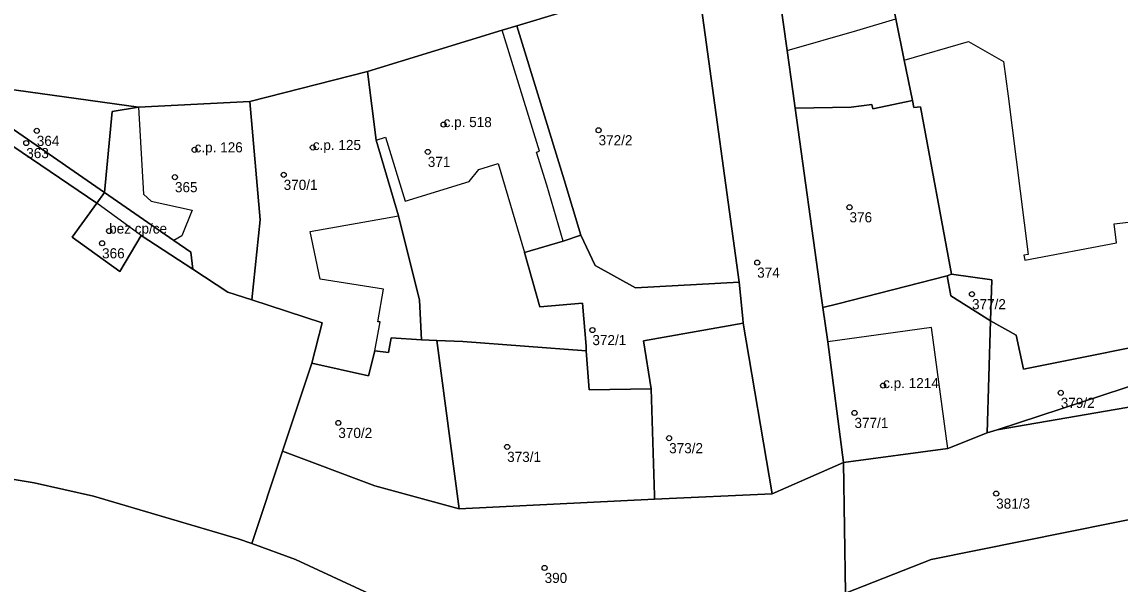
# Model space of a CAD drawing. Extents: x -878211 to -870363, y -1058464 to -1052522.
# Drawn here: x -874592.6 to -874484.1, y -1056266.5 to -1056210.9 of the extents above; entities that cross this region are included whole.
import ezdxf

# ---------------------------------------------------------------- set-up
doc = ezdxf.new("R2010")
doc.units = 0
for name, color, linetype in [('Vrstva 50', 7, 'Continuous'), ('Vrstva 51', 7, 'Continuous'), ('Vrstva 52', 7, 'Continuous')]:
    doc.layers.add(name, color=color, linetype=linetype)

msp = doc.modelspace()

# ---------------------------------------------------------------- linework, layer by layer
at = {"layer": 'Vrstva 50'}
for centre in [(-874550.96, -1056221.03994), (-874591.15, -1056221.65994), (-874535.65, -1056221.59994), (-874592.19, -1056222.86994), (-874575.56, -1056223.53994), (-874563.88, -1056223.30994), (-874552.52, -1056223.73994), (-874577.5, -1056226.23994), (-874566.76, -1056226.00994), (-874510.86, -1056229.21994), (-874584, -1056231.56994), (-874584.7, -1056232.77994), (-874519.98, -1056234.68994), (-874498.76, -1056237.80994), (-874536.26, -1056241.35994), (-874507.54, -1056246.84994), (-874489.99, -1056247.56994), (-874510.37, -1056249.54994), (-874561.36, -1056250.53994), (-874544.68, -1056252.90994), (-874528.68, -1056252.04994), (-874496.37, -1056257.52994), (-874540.98, -1056264.87994)]:
    msp.add_circle(centre, 0.25, dxfattribs=at)
at = {"layer": 'Vrstva 51'}
for points in [[(-874600.55, -1056216.63), (-874581.11, -1056219.33), (-874570.1, -1056218.77), (-874558.48, -1056215.79), (-874545.18, -1056211.72), (-874543.73, -1056211.28), (-874529.61, -1056206.99), (-874528.06, -1056206.96), (-874526.45, -1056207.79), (-874519.42, -1056205.21), (-874519.27, -1056203.12), (-874517.61, -1056201.33), (-874483, -1056190.87)], [(-874609.18, -1056253.51), (-874591.42, -1056256.46), (-874585.56, -1056257.77), (-874571.26, -1056261.99), (-874569.92, -1056262.48), (-874566.89, -1056253.32), (-874563.99, -1056244.63), (-874562.97, -1056240.63), (-874569.91, -1056238.38), (-874572.26, -1056237.61), (-874575.75, -1056235.34), (-874580.85, -1056232.02), (-874582.93, -1056235.57), (-874587.64, -1056232.19), (-874585.22, -1056228.82), (-874601.02, -1056218.11)], [(-874557.43, -1056267.84), (-874565.58, -1056264.06), (-874569.92, -1056262.48), (-874571.26, -1056261.99), (-874585.56, -1056257.77), (-874591.42, -1056256.46), (-874609.18, -1056253.51), (-874638.69, -1056249.19), (-874638.34, -1056246.88), (-874640, -1056246.61), (-874640.39, -1056248.94), (-874655.34, -1056246.24), (-874664.15, -1056243.93), (-874672.49, -1056240.67)], [(-874511.26, -1056267.37), (-874511.47, -1056254.46), (-874518.51, -1056257.56), (-874530.14, -1056258.09), (-874549.43, -1056259.05), (-874557.77, -1056256.78), (-874566.89, -1056253.32), (-874569.92, -1056262.48), (-874565.58, -1056264.06), (-874557.43, -1056267.84)]]:
    msp.add_lwpolyline(points, dxfattribs=at)
for points in [[(-874496.93, -1056240.45), (-874494.41, -1056241.87), (-874493.67, -1056245.23), (-874476.91, -1056241.88), (-874477.34, -1056238.48), (-874476.29, -1056236.8), (-874477.76, -1056225.97), (-874479.49, -1056213.27), (-874480.32, -1056207.15), (-874481.49, -1056199.53), (-874482.4, -1056196.54), (-874484.02, -1056193.13), (-874485.86, -1056193.66), (-874508.37, -1056200.53), (-874506.29, -1056210.58), (-874505.47, -1056214.67), (-874504.65, -1056218.66), (-874504.51, -1056219.35), (-874503.85, -1056219.27), (-874500.77, -1056235.84), (-874496.81, -1056236.4)], [(-874516.47, -1056217.74), (-874516.23, -1056219.43), (-874510.69, -1056219.31), (-874508.65, -1056219.04), (-874508.57, -1056219.48), (-874505.26, -1056218.79), (-874504.65, -1056218.66), (-874505.47, -1056214.67), (-874506.29, -1056210.58), (-874508.37, -1056200.53), (-874517.08, -1056203.21), (-874517.23, -1056203.16), (-874518.36, -1056204.95), (-874518.23, -1056205.05), (-874517.03, -1056213.73)], [(-874525.48, -1056209.54), (-874521.75, -1056236.61), (-874521.41, -1056240.22), (-874521.37, -1056240.67), (-874518.51, -1056257.56), (-874511.47, -1056254.46), (-874513.01, -1056242.52), (-874513.49, -1056239.14), (-874513.68, -1056237.76), (-874516.23, -1056219.43), (-874516.47, -1056217.74), (-874517.03, -1056213.73), (-874518.23, -1056205.05), (-874518.36, -1056204.95), (-874519.42, -1056205.21), (-874526.45, -1056207.79)], [(-874526.45, -1056207.79), (-874528.06, -1056206.96), (-874529.61, -1056206.99), (-874543.73, -1056211.28), (-874539.06, -1056226.52), (-874537.39, -1056231.99), (-874535.99, -1056234.99), (-874531.99, -1056237.17), (-874521.75, -1056236.61), (-874525.48, -1056209.54)], [(-874536.86, -1056243.43), (-874536.89, -1056242.96), (-874537.24, -1056238.7), (-874541.46, -1056239.07), (-874542.96, -1056233.7), (-874539.15, -1056232.56), (-874537.39, -1056231.99), (-874539.06, -1056226.52), (-874543.73, -1056211.28), (-874545.18, -1056211.72), (-874558.48, -1056215.79), (-874557.61, -1056222.58), (-874555.43, -1056230.05), (-874553.35, -1056238.4), (-874553.13, -1056242.34), (-874551.63, -1056242.39), (-874549.05, -1056242.48)], [(-874553.13, -1056242.34), (-874553.35, -1056238.4), (-874555.43, -1056230.05), (-874557.61, -1056222.58), (-874558.48, -1056215.79), (-874570.1, -1056218.77), (-874569.07, -1056230.47), (-874569.91, -1056238.38), (-874562.97, -1056240.63), (-874563.99, -1056244.63), (-874558.39, -1056245.9), (-874557.74, -1056243.4), (-874556.42, -1056243.57), (-874556.14, -1056242.13)], [(-874584.45, -1056227.75), (-874600.55, -1056216.63), (-874601.02, -1056218.11), (-874585.22, -1056228.82)], [(-874583.71, -1056219.74), (-874581.11, -1056219.33), (-874600.55, -1056216.63), (-874584.45, -1056227.75)], [(-874569.91, -1056238.38), (-874569.07, -1056230.47), (-874570.1, -1056218.77), (-874581.11, -1056219.33), (-874583.71, -1056219.74), (-874584.45, -1056227.75), (-874577.6, -1056232.49), (-874575.92, -1056233.65), (-874575.75, -1056235.34), (-874572.26, -1056237.61)], [(-874500.77, -1056235.84), (-874503.85, -1056219.27), (-874504.51, -1056219.35), (-874504.65, -1056218.66), (-874505.26, -1056218.79), (-874508.57, -1056219.48), (-874508.65, -1056219.04), (-874510.69, -1056219.31), (-874516.23, -1056219.43), (-874513.68, -1056237.76), (-874513.49, -1056239.14), (-874512.03, -1056238.77), (-874501.21, -1056236)], [(-874582.93, -1056235.57), (-874580.85, -1056232.02), (-874575.75, -1056235.34), (-874575.92, -1056233.65), (-874577.6, -1056232.49), (-874584.45, -1056227.75), (-874585.22, -1056228.82), (-874587.64, -1056232.19)], [(-874535.99, -1056234.99), (-874537.39, -1056231.99), (-874539.15, -1056232.56), (-874542.96, -1056233.7), (-874541.46, -1056239.07), (-874537.24, -1056238.7), (-874536.89, -1056242.96), (-874536.86, -1056243.43), (-874536.59, -1056247.27), (-874530.47, -1056247.16), (-874531.22, -1056242.44), (-874521.37, -1056240.67), (-874521.41, -1056240.22), (-874521.75, -1056236.61), (-874531.99, -1056237.17)], [(-874501.21, -1056236), (-874512.03, -1056238.77), (-874513.49, -1056239.14), (-874513.01, -1056242.52), (-874511.47, -1056254.46), (-874501.14, -1056253.07), (-874497.25, -1056251.52), (-874496.93, -1056240.45), (-874500.85, -1056237.98)], [(-874500.85, -1056237.98), (-874496.93, -1056240.45), (-874496.81, -1056236.4), (-874500.77, -1056235.84), (-874501.21, -1056236)], [(-874475.29, -1056244.34), (-874473.14, -1056244.07), (-874473.9, -1056238.06), (-874475.31, -1056236.66), (-874476.29, -1056236.8), (-874477.34, -1056238.48), (-874476.91, -1056241.88), (-874493.67, -1056245.23), (-874494.41, -1056241.87), (-874496.93, -1056240.45), (-874497.25, -1056251.52), (-874496.29, -1056251.21)], [(-874518.51, -1056257.56), (-874521.37, -1056240.67), (-874531.22, -1056242.44), (-874530.47, -1056247.16), (-874530.14, -1056257.72), (-874530.14, -1056258.09)], [(-874551.63, -1056242.39), (-874553.13, -1056242.34), (-874556.14, -1056242.13), (-874556.42, -1056243.57), (-874557.74, -1056243.4), (-874558.39, -1056245.9), (-874563.99, -1056244.63), (-874566.89, -1056253.32), (-874557.77, -1056256.78), (-874549.43, -1056259.05)], [(-874536.59, -1056247.27), (-874536.86, -1056243.43), (-874549.05, -1056242.48), (-874551.63, -1056242.39), (-874549.43, -1056259.05), (-874530.14, -1056258.09), (-874530.14, -1056257.72), (-874530.47, -1056247.16)], [(-874472.75, -1056247.18), (-874473.14, -1056244.07), (-874475.29, -1056244.34), (-874496.29, -1056251.21)], [(-874472.75, -1056247.18), (-874496.29, -1056251.21), (-874497.25, -1056251.52), (-874501.14, -1056253.07), (-874511.47, -1056254.46), (-874511.26, -1056267.37), (-874502.78, -1056264.06), (-874471.42, -1056257.72)], [(-874507.34, -1056279.88), (-874484.69, -1056273.16), (-874474.92, -1056269.69), (-874472.35, -1056267.13), (-874471.6, -1056263.9), (-874471.26, -1056261.41), (-874471.27, -1056258.91), (-874471.42, -1056257.72), (-874502.78, -1056264.06), (-874511.26, -1056267.37)]]:
    msp.add_lwpolyline(points, close=True, dxfattribs=at)
at = {"layer": 'Vrstva 52'}
for points in [[(-874506.29, -1056210.58), (-874505.47, -1056214.67), (-874499.11, -1056212.82), (-874495.64, -1056214.8), (-874495.19, -1056218.22), (-874493.22, -1056233.88), (-874493.64, -1056233.95), (-874493.55, -1056234.46), (-874484.48, -1056232.73), (-874484.7, -1056230.87), (-874478.76, -1056230.17), (-874479.17, -1056227.06), (-874480.99, -1056212.85), (-874481.62, -1056207.9), (-874481.69, -1056207.61), (-874481.78, -1056207.15), (-874485.86, -1056193.66), (-874508.37, -1056200.53)], [(-874517.23, -1056203.16), (-874518.36, -1056204.95), (-874518.23, -1056205.05), (-874517.03, -1056213.73), (-874510.15, -1056211.74), (-874506.29, -1056210.58), (-874508.37, -1056200.53), (-874517.08, -1056203.21)], [(-874558.48, -1056215.79), (-874557.61, -1056222.58), (-874556.71, -1056222.3), (-874554.77, -1056228.61), (-874548.45, -1056226.67), (-874547.49, -1056225.47), (-874545.58, -1056224.9), (-874542.96, -1056233.7), (-874539.15, -1056232.56), (-874540.77, -1056227.04), (-874541.77, -1056223.76), (-874541.48, -1056223.67), (-874545.18, -1056211.72)], [(-874563.99, -1056244.63), (-874558.39, -1056245.9), (-874557.74, -1056243.4), (-874557.23, -1056240.55), (-874557.46, -1056240.55), (-874556.9, -1056237.33), (-874563.15, -1056236.34), (-874564.13, -1056231.61), (-874555.43, -1056230.05), (-874557.61, -1056222.58), (-874558.48, -1056215.79), (-874570.1, -1056218.77), (-874569.07, -1056230.47), (-874569.91, -1056238.38), (-874562.97, -1056240.63)], [(-874581.11, -1056219.33), (-874580.61, -1056227.91), (-874579.86, -1056228.63), (-874575.79, -1056229.49), (-874576.82, -1056232.03), (-874577.6, -1056232.49), (-874575.92, -1056233.65), (-874575.75, -1056235.34), (-874572.26, -1056237.61), (-874569.91, -1056238.38), (-874569.07, -1056230.47), (-874570.1, -1056218.77)], [(-874587.64, -1056232.19), (-874582.93, -1056235.57), (-874580.85, -1056232.02), (-874585.22, -1056228.82)], [(-874513.01, -1056242.52), (-874511.47, -1056254.46), (-874501.14, -1056253.07), (-874502.77, -1056241.1), (-874505.12, -1056241.45)]]:
    msp.add_lwpolyline(points, close=True, dxfattribs=at)

# ---------------------------------------------------------------- texts
at = {"layer": 'Vrstva 50'}
for s, p in [('c.p. 518', (-874550.96, -1056221.29)), ('364', (-874591.15, -1056223.149)), ('372/2', (-874535.65, -1056223.089)), ('363', (-874592.19, -1056224.359)), ('c.p. 126', (-874575.56, -1056223.79)), ('c.p. 125', (-874563.88, -1056223.56)), ('371', (-874552.52, -1056225.229)), ('365', (-874577.5, -1056227.729)), ('370/1', (-874566.76, -1056227.499)), ('376', (-874510.86, -1056230.709)), ('bez cp/ce', (-874584, -1056231.82)), ('366', (-874584.7, -1056234.269)), ('374', (-874519.98, -1056236.179)), ('377/2', (-874498.76, -1056239.299)), ('372/1', (-874536.26, -1056242.849)), ('c.p. 1214', (-874507.54, -1056247.1)), ('379/2', (-874489.99, -1056249.059)), ('377/1', (-874510.37, -1056251.039)), ('370/2', (-874561.36, -1056252.029)), ('373/2', (-874528.68, -1056253.539)), ('373/1', (-874544.68, -1056254.399)), ('381/3', (-874496.37, -1056259.019)), ('390', (-874540.98, -1056266.369))]:
    msp.add_text(s, height=0.999996, dxfattribs=at).set_placement(p)

doc.saveas('drawing.dxf')
